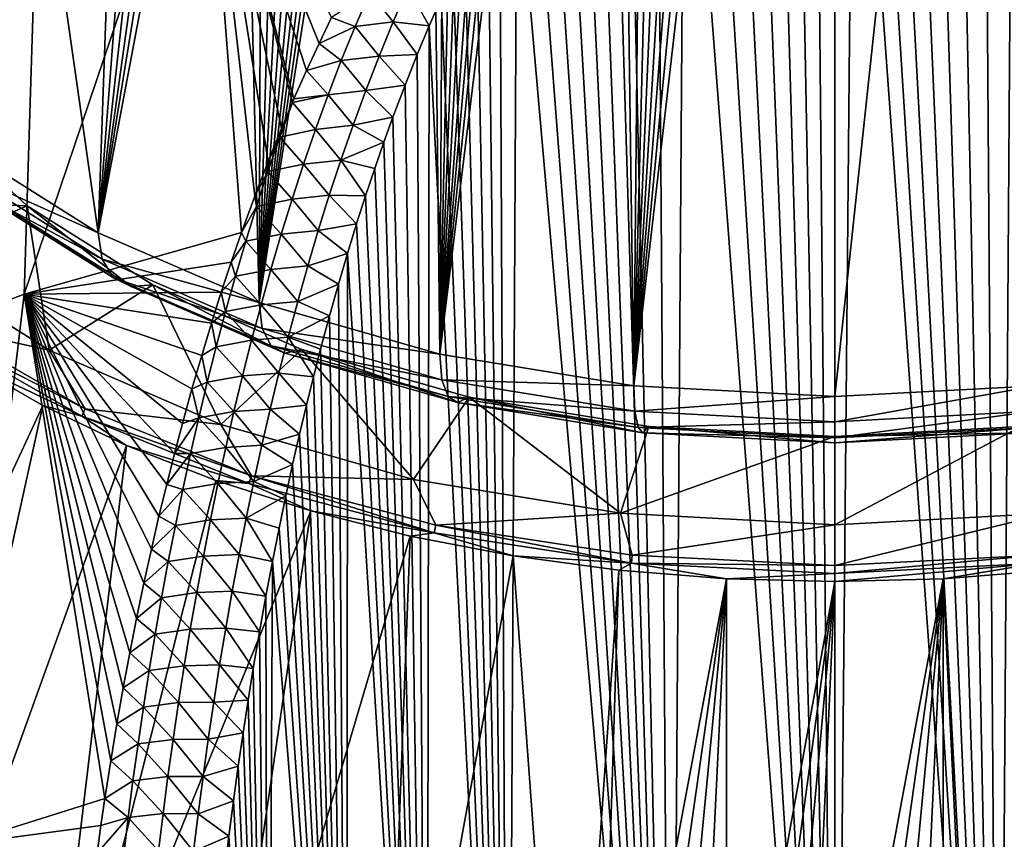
# Model space of a CAD drawing. Header units: metres. Extents: x -109 to 109, y -452 to 89.
# Tile 433 of 656: x 65 to 79, y -39 to -28. Entities that reach past the tile are written whole.
import ezdxf

# ---------------------------------------------------------------- set-up
doc = ezdxf.new("R2010")
doc.units = ezdxf.units.M
doc.layers.add('solid_k244270000c71_000_01_01', color=7, linetype='CONTINUOUS')

msp = doc.modelspace()

# ---------------------------------------------------------------- linework, layer by layer
at = {"layer": 'solid_k244270000c71_000_01_01'}
for points in [[(76.5, -32.768631, 4.633224), (76.5, -8.603646, -12.287281), (79.102921, -8.476716, -12.098351)], [(79.256241, -32.622139, 4.842438), (76.5, -32.768631, 4.633224), (79.102921, -8.476716, -12.098351)], [(73.743759, -32.622139, 4.842438), (76.5, -8.603646, -12.287281), (76.5, -32.768631, 4.633224)], [(73.743759, -32.622139, 4.842438), (75.992767, -9.307981, -11.783628), (76.5, -8.603646, -12.287281)], [(73.743759, -32.622139, 4.842438), (75.519783, -9.95563, -11.301472), (75.992767, -9.307981, -11.783628)], [(73.743759, -32.622139, 4.842438), (75.08065, -10.549353, -10.842721), (75.519783, -9.95563, -11.301472)], [(73.743759, -32.622139, 4.842438), (74.670326, -11.09618, -10.405253), (75.08065, -10.549353, -10.842721)], [(73.743759, -32.622139, 4.842438), (74.289726, -11.602024, -9.987907), (74.670326, -11.09618, -10.405253)], [(73.743759, -32.622139, 4.842438), (73.938858, -12.071324, -9.590292), (74.289726, -11.602024, -9.987907)], [(73.743759, -32.622139, 4.842438), (73.468704, -12.718305, -9.028355), (73.938858, -12.071324, -9.590292)], [(71.081375, -32.187649, 5.462956), (73.059021, -13.305793, -8.506477), (73.468704, -12.718305, -9.028355)], [(73.743759, -32.622139, 4.842438), (71.081375, -32.187649, 5.462956), (73.468704, -12.718305, -9.028355)], [(71.081375, -32.187649, 5.462956), (72.700439, -13.838325, -8.024719), (73.059021, -13.305793, -8.506477)], [(71.081375, -32.187649, 5.462956), (72.387001, -14.319567, -7.583116), (72.700439, -13.838325, -8.024719)], [(71.081375, -32.187649, 5.462956), (72.028328, -14.88833, -7.05409), (72.387001, -14.319567, -7.583116)], [(71.081375, -32.187649, 5.462956), (71.718025, -15.391135, -6.579176), (72.028328, -14.88833, -7.05409)], [(71.081375, -32.187649, 5.462956), (71.436028, -15.853216, -6.136007), (71.718025, -15.391135, -6.579176)], [(71.081375, -32.187649, 5.462956), (71.166817, -16.300714, -5.701236), (71.436028, -15.853216, -6.136007)], [(71.081375, -32.187649, 5.462956), (70.904587, -16.737143, -5.27042), (71.166817, -16.300714, -5.701236)], [(68.603516, -31.479954, 6.473648), (70.644066, -17.150661, -4.849516), (70.904587, -16.737143, -5.27042)], [(71.081375, -32.187649, 5.462956), (68.603516, -31.479954, 6.473648), (70.904587, -16.737143, -5.27042)], [(68.603516, -31.479954, 6.473648), (70.379669, -17.55057, -4.428955), (70.644066, -17.150661, -4.849516)], [(68.603516, -31.479954, 6.473648), (70.114433, -17.946213, -4.003419), (70.379669, -17.55057, -4.428955)], [(68.603516, -31.479954, 6.473648), (69.842476, -18.330641, -3.573945), (70.114433, -17.946213, -4.003419)], [(68.603516, -31.479954, 6.473648), (69.55439, -18.704197, -3.133446), (69.842476, -18.330641, -3.573945)], [(68.603516, -31.479954, 6.473648), (69.256699, -19.082554, -2.673422), (69.55439, -18.704197, -3.133446)], [(68.603516, -31.479954, 6.473648), (68.951668, -19.470848, -2.19048), (69.256699, -19.082554, -2.673422)], [(68.603516, -31.479954, 6.473648), (68.644241, -19.856319, -1.695978), (68.951668, -19.470848, -2.19048)], [(68.603516, -31.479954, 6.473648), (68.331131, -20.242048, -1.18435), (68.644241, -19.856319, -1.695978)], [(66.394569, -30.523157, 7.840095), (67.995758, -20.648588, -0.625944), (68.331131, -20.242048, -1.18435)], [(68.603516, -31.479954, 6.473648), (66.394569, -30.523157, 7.840095), (68.331131, -20.242048, -1.18435)], [(66.394569, -30.523157, 7.840095), (67.719528, -20.977575, -0.157856), (67.995758, -20.648588, -0.625944)], [(66.394569, -30.523157, 7.840095), (67.414154, -21.334579, 0.368523), (67.719528, -20.977575, -0.157856)], [(66.394569, -30.523157, 7.840095), (67.073013, -21.724924, 0.9685), (67.414154, -21.334579, 0.368523)], [(66.394569, -30.523157, 7.840095), (66.689873, -22.151937, 1.65845), (67.073013, -21.724924, 0.9685)], [(76.500175, -49.61145, 59.438499), (75.978683, -21.966871, 38.616272), (75.706535, -22.0273, 38.674259)], [(76.500175, -49.61145, 59.438499), (76.241478, -21.932281, 38.583076), (75.978683, -21.966871, 38.616272)], [(76.500175, -49.61145, 59.438499), (76.499939, -21.921095, 38.572323), (76.241478, -21.932281, 38.583076)], [(76.500175, -49.61145, 59.438499), (76.758415, -21.932272, 38.583065), (76.499939, -21.921095, 38.572323)], [(76.500175, -49.61145, 59.438499), (78.749573, -49.424332, 59.474205), (76.758415, -21.932272, 38.583065)], [(78.749573, -49.424332, 59.474205), (77.021194, -21.966848, 38.616249), (76.758415, -21.932272, 38.583065)], [(78.749573, -49.424332, 59.474205), (77.293335, -22.027267, 38.674229), (77.021194, -21.966848, 38.616249)], [(76.500175, -49.61145, 59.438499), (75.420937, -22.117735, 38.761036), (75.116768, -22.244818, 38.882912)], [(76.500175, -49.61145, 59.438499), (75.706535, -22.0273, 38.674259), (75.420937, -22.117735, 38.761036)], [(78.749573, -49.424332, 59.474205), (77.578941, -22.117689, 38.76099), (77.293335, -22.027267, 38.674229)], [(78.749573, -49.424332, 59.474205), (77.883102, -22.244757, 38.882854), (77.578941, -22.117689, 38.76099)], [(66.394569, -30.523157, 7.840095), (65.393623, -23.494326, 4.142952), (66.689873, -22.151937, 1.65845)], [(76.500175, -49.61145, 59.438499), (75.116768, -22.244818, 38.882912), (74.790283, -22.416849, 39.047802)], [(78.749573, -49.424332, 59.474205), (78.209595, -22.416779, 39.047733), (77.883102, -22.244757, 38.882854)], [(76.500175, -49.61145, 59.438499), (74.790283, -22.416849, 39.047802), (74.439781, -22.643551, 39.264847)], [(78.749573, -49.424332, 59.474205), (78.560089, -22.643457, 39.264759), (78.209595, -22.416779, 39.047733)], [(74.250687, -49.424377, 59.474197), (74.439781, -22.643551, 39.264847), (74.065681, -22.934404, 39.542969)], [(74.250687, -49.424377, 59.474197), (76.500175, -49.61145, 59.438499), (74.439781, -22.643551, 39.264847)], [(78.749573, -49.424332, 59.474205), (78.934174, -22.934277, 39.542847), (78.560089, -22.643457, 39.264759)], [(74.250687, -49.424377, 59.474197), (74.065681, -22.934404, 39.542969), (73.670151, -23.298412, 39.89048)], [(78.749573, -49.424332, 59.474205), (80.986221, -48.856556, 59.580891), (78.934174, -22.934277, 39.542847)], [(74.250687, -49.424377, 59.474197), (73.670151, -23.298412, 39.89048), (73.464859, -23.510614, 40.092831)], [(64.529739, -29.34984, 9.515763), (65.25721, -23.624252, 4.419913), (65.393623, -23.494326, 4.142952)], [(66.394569, -30.523157, 7.840095), (64.529739, -29.34984, 9.515763), (65.393623, -23.494326, 4.142952)], [(74.250687, -49.424377, 59.474197), (73.464859, -23.510614, 40.092831), (73.254837, -23.745285, 40.316261)], [(74.250687, -49.424377, 59.474197), (73.254837, -23.745285, 40.316261), (73.040207, -24.003469, 40.561764)], [(65.378822, -31.367174, 45.478718), (67.85965, -24.038185, 38.30912), (65.583961, -24.79179, 37.232861)], [(65.378822, -31.367174, 45.478718), (68.362465, -30.517937, 46.629192), (67.85965, -24.038185, 38.30912)], [(69.424431, -27.925196, 44.237926), (69.595924, -27.571035, 43.907829), (67.85965, -24.038185, 38.30912)], [(69.252365, -28.296379, 44.583023), (69.424431, -27.925196, 44.237926), (67.85965, -24.038185, 38.30912)], [(69.080116, -28.686176, 44.944736), (69.252365, -28.296379, 44.583023), (67.85965, -24.038185, 38.30912)], [(69.058144, -28.737127, 44.991928), (69.080116, -28.686176, 44.944736), (67.85965, -24.038185, 38.30912)], [(68.90757, -29.093779, 45.321602), (69.058144, -28.737127, 44.991928), (67.85965, -24.038185, 38.30912)], [(68.725388, -29.544958, 45.73732), (68.90757, -29.093779, 45.321602), (67.85965, -24.038185, 38.30912)], [(68.543686, -30.019964, 46.173744), (68.725388, -29.544958, 45.73732), (67.85965, -24.038185, 38.30912)], [(68.362465, -30.517937, 46.629192), (68.543686, -30.019964, 46.173744), (67.85965, -24.038185, 38.30912)], [(74.250687, -49.424377, 59.474197), (73.040207, -24.003469, 40.561764), (72.821121, -24.286545, 40.830574)], [(74.250687, -49.424377, 59.474197), (72.821121, -24.286545, 40.830574), (72.597809, -24.596777, 41.124588)], [(74.250687, -49.424377, 59.474197), (72.597809, -24.596777, 41.124588), (72.370392, -24.934988, 41.444622)], [(62.648952, -32.410088, 43.927177), (65.583961, -24.79179, 37.232861), (63.504475, -25.713221, 35.91692)], [(62.648952, -32.410088, 43.927177), (65.378822, -31.367174, 45.478718), (65.583961, -24.79179, 37.232861)], [(74.250687, -49.424377, 59.474197), (72.370392, -24.934988, 41.444622), (72.139183, -25.304077, 41.793015)], [(72.013924, -48.856609, 59.580879), (72.139183, -25.304077, 41.793015), (71.904366, -25.705538, 42.171062)], [(72.013924, -48.856609, 59.580879), (74.250687, -49.424377, 59.474197), (72.139183, -25.304077, 41.793015)], [(72.013924, -48.856609, 59.580879), (71.904366, -25.705538, 42.171062), (71.745934, -25.992239, 42.44046)], [(72.013924, -48.856609, 59.580879), (71.745934, -25.992239, 42.44046), (71.58609, -26.294907, 42.724339)], [(72.013924, -48.856609, 59.580879), (71.58609, -26.294907, 42.724339), (71.424995, -26.615086, 43.023869)], [(72.013924, -48.856609, 59.580879), (71.424995, -26.615086, 43.023869), (71.262619, -26.952185, 43.338676)], [(72.013924, -48.856609, 59.580879), (71.262619, -26.952185, 43.338676), (71.099258, -27.308481, 43.670437)], [(69.919724, -27.691496, 44.151764), (70.12001, -27.225428, 43.705616), (69.595924, -27.571035, 43.907829)], [(70.441589, -27.629099, 44.105858), (70.12001, -27.225428, 43.705616), (69.919724, -27.691496, 44.151764)], [(70.441589, -27.629099, 44.105858), (70.64476, -27.161781, 43.664936), (70.12001, -27.225428, 43.705616)], [(70.441589, -27.629099, 44.105858), (70.934906, -27.683903, 44.019154), (70.64476, -27.161781, 43.664936)], [(70.64476, -27.161781, 43.664936), (70.934906, -27.683903, 44.019154), (71.099258, -27.308481, 43.670437)], [(72.013924, -48.856609, 59.580879), (71.099258, -27.308481, 43.670437), (70.934906, -27.683903, 44.019154)], [(69.919724, -27.691496, 44.151764), (69.595924, -27.571035, 43.907829), (69.424431, -27.925196, 44.237926)], [(70.248627, -28.099649, 44.547928), (70.441589, -27.629099, 44.105858), (69.919724, -27.691496, 44.151764)], [(70.248627, -28.099649, 44.547928), (70.769753, -28.079473, 44.385574), (70.441589, -27.629099, 44.105858)], [(70.441589, -27.629099, 44.105858), (70.769753, -28.079473, 44.385574), (70.934906, -27.683903, 44.019154)], [(70.905251, -48.424393, 59.660343), (70.934906, -27.683903, 44.019154), (70.769753, -28.079473, 44.385574)], [(70.905251, -48.424393, 59.660343), (72.013924, -48.856609, 59.580879), (70.934906, -27.683903, 44.019154)], [(69.729561, -28.160425, 44.598434), (69.919724, -27.691496, 44.151764), (69.424431, -27.925196, 44.237926)], [(70.248627, -28.099649, 44.547928), (69.919724, -27.691496, 44.151764), (69.729561, -28.160425, 44.598434)], [(69.729561, -28.160425, 44.598434), (69.424431, -27.925196, 44.237926), (69.252365, -28.296379, 44.583023)], [(70.248627, -28.099649, 44.547928), (70.604088, -28.49732, 44.771225), (70.769753, -28.079473, 44.385574)], [(70.905251, -48.424393, 59.660343), (70.769753, -28.079473, 44.385574), (70.604088, -28.49732, 44.771225)], [(69.548737, -28.632027, 45.045418), (69.729561, -28.160425, 44.598434), (69.252365, -28.296379, 44.583023)], [(70.065125, -28.573189, 44.990875), (69.729561, -28.160425, 44.598434), (69.548737, -28.632027, 45.045418)], [(70.065125, -28.573189, 44.990875), (70.248627, -28.099649, 44.547928), (69.729561, -28.160425, 44.598434)], [(70.065125, -28.573189, 44.990875), (70.604088, -28.49732, 44.771225), (70.248627, -28.099649, 44.547928)], [(69.548737, -28.632027, 45.045418), (69.252365, -28.296379, 44.583023), (69.080116, -28.686176, 44.944736)], [(70.065125, -28.573189, 44.990875), (70.437843, -28.936649, 45.175591), (70.604088, -28.49732, 44.771225)], [(70.905251, -48.424393, 59.660343), (70.604088, -28.49732, 44.771225), (70.437843, -28.936649, 45.175591)], [(69.548737, -28.632027, 45.045418), (69.080116, -28.686176, 44.944736), (69.058144, -28.737127, 44.991928)], [(69.376595, -29.106144, 45.492542), (69.548737, -28.632027, 45.045418), (69.058144, -28.737127, 44.991928)], [(69.890404, -29.049498, 45.434441), (69.548737, -28.632027, 45.045418), (69.376595, -29.106144, 45.492542)], [(69.890404, -29.049498, 45.434441), (70.065125, -28.573189, 44.990875), (69.548737, -28.632027, 45.045418)], [(69.890404, -29.049498, 45.434441), (70.437843, -28.936649, 45.175591), (70.065125, -28.573189, 44.990875)], [(68.88633, -29.210217, 45.443375), (69.058144, -28.737127, 44.991928), (68.90757, -29.093779, 45.321602)], [(69.376595, -29.106144, 45.492542), (69.058144, -28.737127, 44.991928), (68.88633, -29.210217, 45.443375)], [(63.731647, -30.882694, 9.853524), (64.069374, -28.902493, 12.681546), (65.418373, -30.152157, 10.896841)], [(65.063316, -30.141459, 10.561959), (65.418373, -30.152157, 10.896841), (64.069374, -28.902493, 12.681546)], [(69.890404, -29.049498, 45.434441), (70.313087, -29.282076, 45.492413), (70.437843, -28.936649, 45.175591)], [(70.905251, -48.424393, 59.660343), (70.437843, -28.936649, 45.175591), (70.313087, -29.282076, 45.492413)], [(68.88633, -29.210217, 45.443375), (68.90757, -29.093779, 45.321602), (68.725388, -29.544958, 45.73732)], [(69.212616, -29.582661, 45.939655), (69.376595, -29.106144, 45.492542), (68.88633, -29.210217, 45.443375)], [(69.723915, -29.528419, 45.878433), (69.376595, -29.106144, 45.492542), (69.212616, -29.582661, 45.939655)], [(69.723915, -29.528419, 45.878433), (69.890404, -29.049498, 45.434441), (69.376595, -29.106144, 45.492542)], [(69.723915, -29.528419, 45.878433), (70.313087, -29.282076, 45.492413), (69.890404, -29.049498, 45.434441)], [(68.723137, -29.684643, 45.893673), (68.88633, -29.210217, 45.443375), (68.725388, -29.544958, 45.73732)], [(69.212616, -29.582661, 45.939655), (68.88633, -29.210217, 45.443375), (68.723137, -29.684643, 45.893673)], [(69.723915, -29.528419, 45.878433), (70.188377, -29.641787, 45.821285), (70.313087, -29.282076, 45.492413)], [(70.905251, -48.424393, 59.660343), (70.313087, -29.282076, 45.492413), (70.188377, -29.641787, 45.821285)], [(64.593391, -29.717598, 9.831944), (64.529739, -29.34984, 9.515763), (66.394569, -30.523157, 7.840095)], [(68.723137, -29.684643, 45.893673), (68.725388, -29.544958, 45.73732), (68.543686, -30.019964, 46.173744)], [(69.565186, -30.009809, 46.32267), (69.723915, -29.528419, 45.878433), (69.212616, -29.582661, 45.939655)], [(69.565186, -30.009809, 46.32267), (70.063576, -30.014969, 46.161671), (69.723915, -29.528419, 45.878433)], [(69.723915, -29.528419, 45.878433), (70.063576, -30.014969, 46.161671), (70.188377, -29.641787, 45.821285)], [(68.567566, -30.161222, 46.34351), (68.723137, -29.684643, 45.893673), (68.543686, -30.019964, 46.173744)], [(69.056274, -30.061462, 46.386627), (68.723137, -29.684643, 45.893673), (68.567566, -30.161222, 46.34351)], [(69.056274, -30.061462, 46.386627), (69.212616, -29.582661, 45.939655), (68.723137, -29.684643, 45.893673)], [(69.565186, -30.009809, 46.32267), (69.212616, -29.582661, 45.939655), (69.056274, -30.061462, 46.386627)], [(70.905251, -48.424393, 59.660343), (70.188377, -29.641787, 45.821285), (70.063576, -30.014969, 46.161671)], [(66.448296, -30.884674, 8.165185), (64.593391, -29.717598, 9.831944), (66.394569, -30.523157, 7.840095)], [(64.777794, -29.991325, 10.193615), (64.593391, -29.717598, 9.831944), (66.448296, -30.884674, 8.165185)], [(66.603973, -31.140327, 8.55267), (65.063316, -30.141459, 10.561959), (64.777794, -29.991325, 10.193615)], [(66.603973, -31.140327, 8.55267), (64.777794, -29.991325, 10.193615), (66.448296, -30.884674, 8.165185)], [(68.567566, -30.161222, 46.34351), (68.543686, -30.019964, 46.173744), (68.362465, -30.517937, 46.629192)], [(68.907135, -30.542454, 46.833328), (69.056274, -30.061462, 46.386627), (68.567566, -30.161222, 46.34351)], [(69.413734, -30.493538, 46.766991), (69.056274, -30.061462, 46.386627), (68.907135, -30.542454, 46.833328)], [(69.413734, -30.493538, 46.766991), (69.565186, -30.009809, 46.32267), (69.056274, -30.061462, 46.386627)], [(69.413734, -30.493538, 46.766991), (69.939026, -30.403318, 46.514694), (69.565186, -30.009809, 46.32267)], [(69.565186, -30.009809, 46.32267), (69.939026, -30.403318, 46.514694), (70.063576, -30.014969, 46.161671)], [(70.905251, -48.424393, 59.660343), (70.063576, -30.014969, 46.161671), (69.939026, -30.403318, 46.514694)], [(65.720901, -32.134308, 8.066035), (63.731647, -30.882694, 9.853524), (65.418373, -30.152157, 10.896841)], [(65.063316, -30.141459, 10.561959), (66.845016, -31.262474, 8.960983), (65.418373, -30.152157, 10.896841)], [(66.603973, -31.140327, 8.55267), (66.845016, -31.262474, 8.960983), (65.063316, -30.141459, 10.561959)], [(66.845016, -31.262474, 8.960983), (67.144737, -31.238369, 9.345569), (65.418373, -30.152157, 10.896841)], [(65.720901, -32.134308, 8.066035), (65.418373, -30.152157, 10.896841), (67.144737, -31.238369, 9.345569)], [(68.419189, -30.639887, 46.792789), (68.567566, -30.161222, 46.34351), (68.362465, -30.517937, 46.629192)], [(68.907135, -30.542454, 46.833328), (68.567566, -30.161222, 46.34351), (68.419189, -30.639887, 46.792789)], [(68.220039, -30.928177, 47.002888), (68.362465, -30.517937, 46.629192), (65.378822, -31.367174, 45.478718)], [(66.448296, -30.884674, 8.165185), (66.394569, -30.523157, 7.840095), (68.603516, -31.479954, 6.473648)], [(68.419189, -30.639887, 46.792789), (68.362465, -30.517937, 46.629192), (68.220039, -30.928177, 47.002888)], [(69.269218, -30.979507, 47.211254), (69.413734, -30.493538, 46.766991), (68.907135, -30.542454, 46.833328)], [(69.269218, -30.979507, 47.211254), (69.814995, -30.808254, 46.881287), (69.413734, -30.493538, 46.766991)], [(69.413734, -30.493538, 46.766991), (69.814995, -30.808254, 46.881287), (69.939026, -30.403318, 46.514694)], [(70.905251, -48.424393, 59.660343), (69.939026, -30.403318, 46.514694), (69.814995, -30.808254, 46.881287)], [(68.277649, -31.120583, 47.24144), (68.419189, -30.639887, 46.792789), (68.220039, -30.928177, 47.002888)], [(68.764847, -31.025564, 47.279663), (68.419189, -30.639887, 46.792789), (68.277649, -31.120583, 47.24144)], [(68.764847, -31.025564, 47.279663), (68.907135, -30.542454, 46.833328), (68.419189, -30.639887, 46.792789)], [(69.269218, -30.979507, 47.211254), (68.907135, -30.542454, 46.833328), (68.764847, -31.025564, 47.279663)], [(65.720901, -32.134308, 8.066035), (64.243263, -31.80995, 9.718427), (63.731647, -30.882694, 9.853524)], [(68.08403, -31.338224, 47.375286), (68.220039, -30.928177, 47.002888), (65.378822, -31.367174, 45.478718)], [(68.6455, -31.836384, 6.806004), (66.448296, -30.884674, 8.165185), (68.603516, -31.479954, 6.473648)], [(66.603973, -31.140327, 8.55267), (66.448296, -30.884674, 8.165185), (68.6455, -31.836384, 6.806004)], [(68.277649, -31.120583, 47.24144), (68.220039, -30.928177, 47.002888), (68.08403, -31.338224, 47.375286)], [(69.269218, -30.979507, 47.211254), (69.691208, -31.228453, 47.260593), (69.814995, -30.808254, 46.881287)], [(69.806557, -47.888935, 59.756733), (69.814995, -30.808254, 46.881287), (69.691208, -31.228453, 47.260593)], [(69.806557, -47.888935, 59.756733), (70.905251, -48.424393, 59.660343), (69.814995, -30.808254, 46.881287)], [(68.629066, -31.510723, 47.725525), (68.764847, -31.025564, 47.279663), (68.277649, -31.120583, 47.24144)], [(69.131302, -31.467634, 47.655346), (68.764847, -31.025564, 47.279663), (68.629066, -31.510723, 47.725525)], [(69.131302, -31.467634, 47.655346), (69.269218, -30.979507, 47.211254), (68.764847, -31.025564, 47.279663)], [(69.131302, -31.467634, 47.655346), (69.691208, -31.228453, 47.260593), (69.269218, -30.979507, 47.211254)], [(68.767151, -32.077297, 7.21454), (66.845016, -31.262474, 8.960983), (66.603973, -31.140327, 8.55267)], [(68.767151, -32.077297, 7.21454), (66.603973, -31.140327, 8.55267), (68.6455, -31.836384, 6.806004)], [(68.142586, -31.603249, 47.689377), (68.277649, -31.120583, 47.24144), (68.08403, -31.338224, 47.375286)], [(68.629066, -31.510723, 47.725525), (68.277649, -31.120583, 47.24144), (68.142586, -31.603249, 47.689377)], [(68.077255, -33.154934, 6.608429), (65.720901, -32.134308, 8.066035), (67.144737, -31.238369, 9.345569)], [(66.845016, -31.262474, 8.960983), (68.955505, -32.17662, 7.655447), (67.144737, -31.238369, 9.345569)], [(68.767151, -32.077297, 7.21454), (68.955505, -32.17662, 7.655447), (66.845016, -31.262474, 8.960983)], [(68.955505, -32.17662, 7.655447), (69.189697, -32.124138, 8.080558), (67.144737, -31.238369, 9.345569)], [(68.077255, -33.154934, 6.608429), (67.144737, -31.238369, 9.345569), (69.189697, -32.124138, 8.080558)], [(69.131302, -31.467634, 47.655346), (69.568001, -31.665319, 47.653507), (69.691208, -31.228453, 47.260593)], [(69.806557, -47.888935, 59.756733), (69.691208, -31.228453, 47.260593), (69.568001, -31.665319, 47.653507)], [(64.485146, -38.917656, 52.655231), (65.378822, -31.367174, 45.478718), (62.648952, -32.410088, 43.927177)], [(64.485146, -38.917656, 52.655231), (66.486549, -38.286121, 53.465588), (65.378822, -31.367174, 45.478718)], [(67.948906, -31.764359, 47.76099), (68.08403, -31.338224, 47.375286), (65.378822, -31.367174, 45.478718)], [(67.814659, -32.205692, 48.158611), (67.948906, -31.764359, 47.76099), (65.378822, -31.367174, 45.478718)], [(67.681595, -32.663822, 48.56963), (67.814659, -32.205692, 48.158611), (65.378822, -31.367174, 45.478718)], [(67.550064, -33.140457, 48.995605), (67.681595, -32.663822, 48.56963), (65.378822, -31.367174, 45.478718)], [(67.441772, -33.552128, 49.36208), (67.550064, -33.140457, 48.995605), (65.378822, -31.367174, 45.478718)], [(67.334633, -33.975983, 49.737617), (67.441772, -33.552128, 49.36208), (65.378822, -31.367174, 45.478718)], [(67.228882, -34.413143, 50.123215), (67.334633, -33.975983, 49.737617), (65.378822, -31.367174, 45.478718)], [(67.124786, -34.86483, 50.519943), (67.228882, -34.413143, 50.123215), (65.378822, -31.367174, 45.478718)], [(67.022629, -35.332291, 50.928856), (67.124786, -34.86483, 50.519943), (65.378822, -31.367174, 45.478718)], [(66.922157, -35.816666, 51.350502), (67.022629, -35.332291, 50.928856), (65.378822, -31.367174, 45.478718)], [(66.829559, -36.285706, 51.756561), (66.922157, -35.816666, 51.350502), (65.378822, -31.367174, 45.478718)], [(66.739159, -36.767963, 52.171852), (66.829559, -36.285706, 51.756561), (65.378822, -31.367174, 45.478718)], [(66.651588, -37.262287, 52.595322), (66.739159, -36.767963, 52.171852), (65.378822, -31.367174, 45.478718)], [(66.567467, -37.767517, 53.025936), (66.651588, -37.262287, 52.595322), (65.378822, -31.367174, 45.478718)], [(66.486549, -38.286121, 53.465588), (66.567467, -37.767517, 53.025936), (65.378822, -31.367174, 45.478718)], [(68.142586, -31.603249, 47.689377), (68.08403, -31.338224, 47.375286), (67.948906, -31.764359, 47.76099)], [(68.999649, -31.95783, 48.099136), (69.131302, -31.467634, 47.655346), (68.629066, -31.510723, 47.725525)], [(68.999649, -31.95783, 48.099136), (69.568001, -31.665319, 47.653507), (69.131302, -31.467634, 47.655346)], [(68.013695, -32.087841, 48.136532), (68.142586, -31.603249, 47.689377), (67.948906, -31.764359, 47.76099)], [(68.499474, -31.997866, 48.17083), (68.142586, -31.603249, 47.689377), (68.013695, -32.087841, 48.136532)], [(68.499474, -31.997866, 48.17083), (68.629066, -31.510723, 47.725525), (68.142586, -31.603249, 47.689377)], [(68.999649, -31.95783, 48.099136), (68.629066, -31.510723, 47.725525), (68.499474, -31.997866, 48.17083)], [(68.6455, -31.836384, 6.806004), (68.603516, -31.479954, 6.473648), (71.081375, -32.187649, 5.462956)], [(68.999649, -31.95783, 48.099136), (69.445847, -32.121017, 48.061386), (69.568001, -31.665319, 47.653507)], [(69.806557, -47.888935, 59.756733), (69.568001, -31.665319, 47.653507), (69.445847, -32.121017, 48.061386)], [(64.18705, -31.906044, 9.728065), (64.243263, -31.80995, 9.718427), (66.215431, -32.941139, 8.10292)], [(65.720901, -32.134308, 8.066035), (66.215431, -32.941139, 8.10292), (64.243263, -31.80995, 9.718427)], [(68.013695, -32.087841, 48.136532), (67.948906, -31.764359, 47.76099), (67.814659, -32.205692, 48.158611)], [(71.110184, -32.540314, 5.800686), (68.6455, -31.836384, 6.806004), (71.081375, -32.187649, 5.462956)], [(68.767151, -32.077297, 7.21454), (68.6455, -31.836384, 6.806004), (71.110184, -32.540314, 5.800686)], [(66.168213, -33.042389, 8.105195), (64.58252, -32.292053, 9.348413), (64.18705, -31.906044, 9.728065)], [(66.168213, -33.042389, 8.105195), (64.18705, -31.906044, 9.728065), (66.215431, -32.941139, 8.10292)], [(68.375809, -32.486946, 48.615498), (68.499474, -31.997866, 48.17083), (68.013695, -32.087841, 48.136532)], [(68.874008, -32.450035, 48.542534), (68.499474, -31.997866, 48.17083), (68.375809, -32.486946, 48.615498)], [(68.874008, -32.450035, 48.542534), (68.999649, -31.95783, 48.099136), (68.499474, -31.997866, 48.17083)], [(68.874008, -32.450035, 48.542534), (69.34874, -32.49865, 48.39817), (68.999649, -31.95783, 48.099136)], [(68.999649, -31.95783, 48.099136), (69.34874, -32.49865, 48.39817), (69.445847, -32.121017, 48.061386)], [(68.077255, -33.154934, 6.608429), (66.215431, -32.941139, 8.10292), (65.720901, -32.134308, 8.066035)], [(67.890724, -32.574326, 48.582844), (68.013695, -32.087841, 48.136532), (67.814659, -32.205692, 48.158611)], [(68.375809, -32.486946, 48.615498), (68.013695, -32.087841, 48.136532), (67.890724, -32.574326, 48.582844)], [(70.720398, -33.909805, 5.530361), (68.077255, -33.154934, 6.608429), (69.189697, -32.124138, 8.080558)], [(71.193665, -32.770325, 6.224793), (68.955505, -32.17662, 7.655447), (68.767151, -32.077297, 7.21454)], [(71.193665, -32.770325, 6.224793), (68.767151, -32.077297, 7.21454), (71.110184, -32.540314, 5.800686)], [(68.955505, -32.17662, 7.655447), (71.322914, -32.852768, 6.689807), (69.189697, -32.124138, 8.080558)], [(71.322914, -32.852768, 6.689807), (71.483604, -32.779301, 7.144889), (69.189697, -32.124138, 8.080558)], [(70.720398, -33.909805, 5.530361), (69.189697, -32.124138, 8.080558), (71.483604, -32.779301, 7.144889)], [(69.806557, -47.888935, 59.756733), (69.445847, -32.121017, 48.061386), (69.34874, -32.49865, 48.39817)], [(67.890724, -32.574326, 48.582844), (67.814659, -32.205692, 48.158611), (67.681595, -32.663822, 48.56963)], [(71.193665, -32.770325, 6.224793), (71.322914, -32.852768, 6.689807), (68.955505, -32.17662, 7.655447)], [(71.110184, -32.540314, 5.800686), (71.081375, -32.187649, 5.462956), (73.743759, -32.622139, 4.842438)], [(61.660126, -41.460274, 13.406366), (64.58252, -32.292053, 9.348413), (65.635773, -32.896179, 8.485634)], [(66.168213, -33.042389, 8.105195), (65.635773, -32.896179, 8.485634), (64.58252, -32.292053, 9.348413)], [(68.257851, -32.977921, 49.05946), (68.375809, -32.486946, 48.615498), (67.890724, -32.574326, 48.582844)], [(68.754143, -32.944195, 48.985451), (68.375809, -32.486946, 48.615498), (68.257851, -32.977921, 49.05946)], [(68.754143, -32.944195, 48.985451), (68.874008, -32.450035, 48.542534), (68.375809, -32.486946, 48.615498)], [(68.754143, -32.944195, 48.985451), (69.252151, -32.887688, 48.744114), (68.874008, -32.450035, 48.542534)], [(68.874008, -32.450035, 48.542534), (69.252151, -32.887688, 48.744114), (69.34874, -32.49865, 48.39817)], [(69.806557, -47.888935, 59.756733), (69.34874, -32.49865, 48.39817), (69.252151, -32.887688, 48.744114)], [(73.758415, -32.972496, 5.183467), (71.110184, -32.540314, 5.800686), (73.743759, -32.622139, 4.842438)], [(71.193665, -32.770325, 6.224793), (71.110184, -32.540314, 5.800686), (73.758415, -32.972496, 5.183467)], [(67.773422, -33.062664, 49.028255), (67.681595, -32.663822, 48.56963), (67.550064, -33.140457, 48.995605)], [(67.773422, -33.062664, 49.028255), (67.890724, -32.574326, 48.582844), (67.681595, -32.663822, 48.56963)], [(68.257851, -32.977921, 49.05946), (67.890724, -32.574326, 48.582844), (67.773422, -33.062664, 49.028255)], [(73.758415, -32.972496, 5.183467), (73.743759, -32.622139, 4.842438), (76.5, -32.768631, 4.633224)], [(76.5, -33.11821, 4.975365), (76.5, -32.768631, 4.633224), (79.256241, -32.622139, 4.842438)], [(79.241585, -32.972496, 5.183467), (76.5, -33.11821, 4.975365), (79.256241, -32.622139, 4.842438)], [(73.560242, -34.37323, 4.868524), (70.720398, -33.909805, 5.530361), (71.483604, -32.779301, 7.144889)], [(73.800873, -33.195812, 5.617134), (71.322914, -32.852768, 6.689807), (71.193665, -32.770325, 6.224793)], [(73.800873, -33.195812, 5.617134), (71.193665, -32.770325, 6.224793), (73.758415, -32.972496, 5.183467)], [(71.322914, -32.852768, 6.689807), (73.866615, -33.267895, 6.096949), (71.483604, -32.779301, 7.144889)], [(73.866615, -33.267895, 6.096949), (73.948349, -33.181545, 6.570427), (71.483604, -32.779301, 7.144889)], [(73.560242, -34.37323, 4.868524), (71.483604, -32.779301, 7.144889), (73.948349, -33.181545, 6.570427)], [(76.5, -33.11821, 4.975365), (73.758415, -32.972496, 5.183467), (76.5, -32.768631, 4.633224)], [(63.504505, -42.545319, 11.878191), (61.660126, -41.460274, 13.406366), (65.635773, -32.896179, 8.485634)], [(63.504505, -42.545319, 11.878191), (65.635773, -32.896179, 8.485634), (66.781723, -33.441986, 7.706139)], [(66.168213, -33.042389, 8.105195), (66.781723, -33.441986, 7.706139), (65.635773, -32.896179, 8.485634)], [(66.168213, -33.042389, 8.105195), (66.215431, -32.941139, 8.10292), (68.500099, -33.858704, 6.792501)], [(68.077255, -33.154934, 6.608429), (68.500099, -33.858704, 6.792501), (66.215431, -32.941139, 8.10292)], [(68.639816, -33.440254, 49.427792), (68.754143, -32.944195, 48.985451), (68.257851, -32.977921, 49.05946)], [(68.639816, -33.440254, 49.427792), (69.156425, -33.289474, 49.100025), (68.754143, -32.944195, 48.985451)], [(68.754143, -32.944195, 48.985451), (69.156425, -33.289474, 49.100025), (69.252151, -32.887688, 48.744114)], [(69.806557, -47.888935, 59.756733), (69.252151, -32.887688, 48.744114), (69.156425, -33.289474, 49.100025)], [(73.800873, -33.195812, 5.617134), (73.866615, -33.267895, 6.096949), (71.322914, -32.852768, 6.689807)], [(68.463295, -33.964146, 6.788789), (66.781723, -33.441986, 7.706139), (66.168213, -33.042389, 8.105195)], [(68.463295, -33.964146, 6.788789), (66.168213, -33.042389, 8.105195), (68.500099, -33.858704, 6.792501)], [(67.773422, -33.062664, 49.028255), (67.550064, -33.140457, 48.995605), (67.441772, -33.552128, 49.36208)], [(67.66156, -33.552818, 49.472702), (67.773422, -33.062664, 49.028255), (67.441772, -33.552128, 49.36208)], [(68.145348, -33.470741, 49.502632), (67.773422, -33.062664, 49.028255), (67.66156, -33.552818, 49.472702)], [(68.145348, -33.470741, 49.502632), (68.257851, -32.977921, 49.05946), (67.773422, -33.062664, 49.028255)], [(68.639816, -33.440254, 49.427792), (68.257851, -32.977921, 49.05946), (68.145348, -33.470741, 49.502632)], [(73.800873, -33.195812, 5.617134), (73.758415, -32.972496, 5.183467), (76.5, -33.11821, 4.975365)], [(79.241585, -32.972496, 5.183467), (76.5, -33.339272, 5.412254), (76.5, -33.11821, 4.975365)], [(79.199127, -33.195812, 5.617134), (76.5, -33.339272, 5.412254), (79.241585, -32.972496, 5.183467)], [(70.720398, -33.909805, 5.530361), (68.500099, -33.858704, 6.792501), (68.077255, -33.154934, 6.608429)], [(73.560242, -34.37323, 4.868524), (73.948349, -33.181545, 6.570427), (76.5, -33.317165, 6.37674)], [(73.800873, -33.195812, 5.617134), (76.5, -33.11821, 4.975365), (76.5, -33.339272, 5.412254)], [(73.800873, -33.195812, 5.617134), (76.5, -33.339272, 5.412254), (73.866615, -33.267895, 6.096949)], [(73.866615, -33.267895, 6.096949), (76.5, -33.407856, 5.89706), (73.948349, -33.181545, 6.570427)], [(76.5, -33.407856, 5.89706), (76.5, -33.317165, 6.37674), (73.948349, -33.181545, 6.570427)], [(79.133385, -33.267895, 6.096949), (79.051651, -33.181545, 6.570427), (76.5, -33.317165, 6.37674)], [(76.5, -34.529465, 4.645398), (76.5, -33.317165, 6.37674), (79.051651, -33.181545, 6.570427)], [(79.439758, -34.37323, 4.868524), (76.5, -34.529465, 4.645398), (79.051651, -33.181545, 6.570427)], [(79.199127, -33.195812, 5.617134), (76.5, -33.407856, 5.89706), (76.5, -33.339272, 5.412254)], [(79.199127, -33.195812, 5.617134), (79.133385, -33.267895, 6.096949), (76.5, -33.407856, 5.89706)], [(68.639816, -33.440254, 49.427792), (69.061905, -33.705353, 49.466705), (69.156425, -33.289474, 49.100025)], [(69.806557, -47.888935, 59.756733), (69.156425, -33.289474, 49.100025), (69.061905, -33.705353, 49.466705)], [(73.560242, -34.37323, 4.868524), (76.5, -33.317165, 6.37674), (76.5, -34.529465, 4.645398)], [(76.5, -33.339272, 5.412254), (76.5, -33.407856, 5.89706), (73.866615, -33.267895, 6.096949)], [(79.133385, -33.267895, 6.096949), (76.5, -33.317165, 6.37674), (76.5, -33.407856, 5.89706)], [(65.583984, -43.466743, 10.562262), (63.504505, -42.545319, 11.878191), (66.781723, -33.441986, 7.706139)], [(65.583984, -43.466743, 10.562262), (66.781723, -33.441986, 7.706139), (68.010597, -33.924824, 7.016579)], [(68.463295, -33.964146, 6.788789), (68.010597, -33.924824, 7.016579), (66.781723, -33.441986, 7.706139)], [(68.038109, -33.965378, 49.944965), (68.145348, -33.470741, 49.502632), (67.66156, -33.552818, 49.472702)], [(68.53083, -33.938164, 49.86948), (68.145348, -33.470741, 49.502632), (68.038109, -33.965378, 49.944965)], [(68.53083, -33.938164, 49.86948), (68.639816, -33.440254, 49.427792), (68.145348, -33.470741, 49.502632)], [(68.53083, -33.938164, 49.86948), (69.061905, -33.705353, 49.466705), (68.639816, -33.440254, 49.427792)], [(67.66156, -33.552818, 49.472702), (67.441772, -33.552128, 49.36208), (67.334633, -33.975983, 49.737617)], [(67.554947, -34.044765, 49.916138), (67.66156, -33.552818, 49.472702), (67.334633, -33.975983, 49.737617)], [(68.038109, -33.965378, 49.944965), (67.66156, -33.552818, 49.472702), (67.554947, -34.044765, 49.916138)], [(68.53083, -33.938164, 49.86948), (68.968475, -34.134964, 49.843929), (69.061905, -33.705353, 49.466705)], [(69.806557, -47.888935, 59.756733), (69.061905, -33.705353, 49.466705), (68.968475, -34.134964, 49.843929)], [(71.002571, -34.643307, 5.818845), (68.463295, -33.964146, 6.788789), (68.500099, -33.858704, 6.792501)], [(71.002571, -34.643307, 5.818845), (68.500099, -33.858704, 6.792501), (71.02784, -34.534767, 5.826985)], [(70.720398, -33.909805, 5.530361), (71.02784, -34.534767, 5.826985), (68.500099, -33.858704, 6.792501)], [(65.583984, -43.466743, 10.562262), (68.010597, -33.924824, 7.016579), (69.31189, -34.340561, 6.422843)], [(67.554947, -34.044765, 49.916138), (67.334633, -33.975983, 49.737617), (67.228882, -34.413143, 50.123215)], [(67.935966, -34.461796, 50.386391), (68.038109, -33.965378, 49.944965), (67.554947, -34.044765, 49.916138)], [(68.42701, -34.437889, 50.310444), (68.038109, -33.965378, 49.944965), (67.935966, -34.461796, 50.386391)], [(68.463295, -33.964146, 6.788789), (69.31189, -34.340561, 6.422843), (68.010597, -33.924824, 7.016579)], [(68.42701, -34.437889, 50.310444), (68.53083, -33.938164, 49.86948), (68.038109, -33.965378, 49.944965)], [(68.42701, -34.437889, 50.310444), (68.968475, -34.134964, 49.843929), (68.53083, -33.938164, 49.86948)], [(71.002571, -34.643307, 5.818845), (69.31189, -34.340561, 6.422843), (68.463295, -33.964146, 6.788789)], [(73.560242, -34.37323, 4.868524), (71.02784, -34.534767, 5.826985), (70.720398, -33.909805, 5.530361)], [(67.4534, -34.538479, 50.358509), (67.554947, -34.044765, 49.916138), (67.228882, -34.413143, 50.123215)], [(67.935966, -34.461796, 50.386391), (67.554947, -34.044765, 49.916138), (67.4534, -34.538479, 50.358509)], [(68.42701, -34.437889, 50.310444), (68.875916, -34.577473, 50.231178), (68.968475, -34.134964, 49.843929)], [(69.806557, -47.888935, 59.756733), (68.968475, -34.134964, 49.843929), (68.875916, -34.577473, 50.231178)], [(67.859657, -44.220345, 9.486011), (65.583984, -43.466743, 10.562262), (69.31189, -34.340561, 6.422843)], [(67.4534, -34.538479, 50.358509), (67.228882, -34.413143, 50.123215), (67.124786, -34.86483, 50.519943)], [(67.859657, -44.220345, 9.486011), (69.31189, -34.340561, 6.422843), (70.674515, -34.685658, 5.929994)], [(68.328201, -34.939396, 50.750622), (68.42701, -34.437889, 50.310444), (67.935966, -34.461796, 50.386391)], [(68.328201, -34.939396, 50.750622), (68.784691, -35.034576, 50.629425), (68.42701, -34.437889, 50.310444)], [(68.42701, -34.437889, 50.310444), (68.784691, -35.034576, 50.629425), (68.875916, -34.577473, 50.231178)], [(71.002571, -34.643307, 5.818845), (70.674515, -34.685658, 5.929994), (69.31189, -34.340561, 6.422843)], [(73.560242, -34.37323, 4.868524), (73.721832, -34.948784, 5.235706), (71.02784, -34.534767, 5.826985)], [(73.560242, -34.37323, 4.868524), (76.5, -34.529465, 4.645398), (73.721832, -34.948784, 5.235706)], [(79.439758, -34.37323, 4.868524), (79.278168, -34.948784, 5.235706), (76.5, -35.088188, 5.036619)], [(79.439758, -34.37323, 4.868524), (76.5, -35.088188, 5.036619), (76.5, -34.529465, 4.645398)], [(67.356773, -35.033936, 50.799774), (67.4534, -34.538479, 50.358509), (67.124786, -34.86483, 50.519943)], [(67.838753, -34.959969, 50.826862), (67.4534, -34.538479, 50.358509), (67.356773, -35.033936, 50.799774)], [(67.838753, -34.959969, 50.826862), (67.935966, -34.461796, 50.386391), (67.4534, -34.538479, 50.358509)], [(68.328201, -34.939396, 50.750622), (67.935966, -34.461796, 50.386391), (67.838753, -34.959969, 50.826862)], [(69.806557, -47.888935, 59.756733), (68.875916, -34.577473, 50.231178), (68.784691, -35.034576, 50.629425)], [(73.708878, -35.059238, 5.224833), (71.002571, -34.643307, 5.818845), (71.02784, -34.534767, 5.826985)], [(73.708878, -35.059238, 5.224833), (71.02784, -34.534767, 5.826985), (73.721832, -34.948784, 5.235706)], [(76.5, -34.529465, 4.645398), (76.5, -35.088188, 5.036619), (73.721832, -34.948784, 5.235706)], [(70.290627, -44.792572, 8.668782), (67.859657, -44.220345, 9.486011), (70.674515, -34.685658, 5.929994)], [(70.290627, -44.792572, 8.668782), (70.674515, -34.685658, 5.929994), (72.086838, -34.957169, 5.542238)], [(71.002571, -34.643307, 5.818845), (72.086838, -34.957169, 5.542238), (70.674515, -34.685658, 5.929994)], [(73.708878, -35.059238, 5.224833), (72.086838, -34.957169, 5.542238), (71.002571, -34.643307, 5.818845)], [(67.356773, -35.033936, 50.799774), (67.124786, -34.86483, 50.519943), (67.022629, -35.332291, 50.928856)], [(67.746315, -35.459866, 51.266315), (67.838753, -34.959969, 50.826862), (67.356773, -35.033936, 50.799774)], [(68.23423, -35.442642, 51.189941), (67.838753, -34.959969, 50.826862), (67.746315, -35.459866, 51.266315)], [(68.23423, -35.442642, 51.189941), (68.328201, -34.939396, 50.750622), (67.838753, -34.959969, 50.826862)], [(68.23423, -35.442642, 51.189941), (68.69529, -35.507996, 51.039661), (68.328201, -34.939396, 50.750622)], [(68.328201, -34.939396, 50.750622), (68.69529, -35.507996, 51.039661), (68.784691, -35.034576, 50.629425)], [(72.835983, -45.161057, 8.12088), (70.290627, -44.792572, 8.668782), (72.086838, -34.957169, 5.542238)], [(72.835983, -45.161057, 8.12088), (72.086838, -34.957169, 5.542238), (73.536812, -35.152775, 5.262882)], [(73.708878, -35.059238, 5.224833), (73.536812, -35.152775, 5.262882), (72.086838, -34.957169, 5.542238)], [(73.708878, -35.059238, 5.224833), (73.721832, -34.948784, 5.235706), (76.5, -35.088188, 5.036619)], [(79.278168, -34.948784, 5.235706), (76.5, -35.199303, 5.024804), (76.5, -35.088188, 5.036619)], [(79.278168, -34.948784, 5.235706), (79.291122, -35.059238, 5.224833), (76.5, -35.199303, 5.024804)], [(67.264885, -35.531116, 51.239887), (67.356773, -35.033936, 50.799774), (67.022629, -35.332291, 50.928856)], [(67.746315, -35.459866, 51.266315), (67.356773, -35.033936, 50.799774), (67.264885, -35.531116, 51.239887)], [(68.721298, -47.246185, 59.869381), (68.784691, -35.034576, 50.629425), (68.69529, -35.507996, 51.039661)], [(68.721298, -47.246185, 59.869381), (69.806557, -47.888935, 59.756733), (68.784691, -35.034576, 50.629425)], [(73.708878, -35.059238, 5.224833), (75.012062, -35.270809, 5.09431), (73.536812, -35.152775, 5.262882)], [(76.5, -35.199303, 5.024804), (75.012062, -35.270809, 5.09431), (73.708878, -35.059238, 5.224833)], [(76.5, -35.199303, 5.024804), (73.708878, -35.059238, 5.224833), (76.5, -35.088188, 5.036619)], [(79.291122, -35.059238, 5.224833), (77.987938, -35.270809, 5.09431), (76.5, -35.310268, 5.03796)], [(79.291122, -35.059238, 5.224833), (76.5, -35.310268, 5.03796), (76.5, -35.199303, 5.024804)], [(79.291122, -35.059238, 5.224833), (79.463188, -35.152775, 5.262882), (77.987938, -35.270809, 5.09431)], [(73.236038, -44.754673, 7.919843), (72.835983, -45.161057, 8.12088), (73.536812, -35.152775, 5.262882)], [(73.236038, -44.754673, 7.919843), (73.536812, -35.152775, 5.262882), (75.012062, -35.270809, 5.09431)], [(76.5, -35.199303, 5.024804), (76.5, -35.310268, 5.03796), (75.012062, -35.270809, 5.09431)], [(78.397728, -43.742504, 7.419975), (77.987938, -35.270809, 5.09431), (79.463188, -35.152775, 5.262882)], [(78.825127, -43.998749, 7.546411), (78.397728, -43.742504, 7.419975), (79.463188, -35.152775, 5.262882)], [(67.264885, -35.531116, 51.239887), (67.022629, -35.332291, 50.928856), (66.922157, -35.816666, 51.350502)], [(73.721382, -44.330296, 7.71008), (73.236038, -44.754673, 7.919843), (75.012062, -35.270809, 5.09431)], [(74.175125, -43.998581, 7.546328), (73.721382, -44.330296, 7.71008), (75.012062, -35.270809, 5.09431)], [(74.602509, -43.742382, 7.419913), (74.175125, -43.998581, 7.546328), (75.012062, -35.270809, 5.09431)], [(75.008026, -43.548561, 7.324305), (74.602509, -43.742382, 7.419913), (75.012062, -35.270809, 5.09431)], [(75.008026, -43.548561, 7.324305), (75.012062, -35.270809, 5.09431), (76.5, -35.310268, 5.03796)], [(75.396172, -43.407291, 7.254616), (75.008026, -43.548561, 7.324305), (76.5, -35.310268, 5.03796)], [(75.771553, -43.311211, 7.207219), (75.396172, -43.407291, 7.254616), (76.5, -35.310268, 5.03796)], [(76.138008, -43.255272, 7.179673), (75.771553, -43.311211, 7.207219), (76.5, -35.310268, 5.03796)], [(76.500107, -43.237228, 7.170735), (76.138008, -43.255272, 7.179673), (76.5, -35.310268, 5.03796)], [(76.500107, -43.237228, 7.170735), (76.5, -35.310268, 5.03796), (77.987938, -35.270809, 5.09431)], [(76.862198, -43.255295, 7.179683), (76.500107, -43.237228, 7.170735), (77.987938, -35.270809, 5.09431)], [(77.228661, -43.31126, 7.207243), (76.862198, -43.255295, 7.179683), (77.987938, -35.270809, 5.09431)], [(77.604057, -43.407356, 7.254648), (77.228661, -43.31126, 7.207243), (77.987938, -35.270809, 5.09431)], [(77.992203, -43.54866, 7.324354), (77.604057, -43.407356, 7.254648), (77.987938, -35.270809, 5.09431)], [(78.397728, -43.742504, 7.419975), (77.992203, -43.54866, 7.324354), (77.987938, -35.270809, 5.09431)], [(67.658501, -35.961468, 51.704708), (67.746315, -35.459866, 51.266315), (67.264885, -35.531116, 51.239887)], [(68.144958, -35.947605, 51.628345), (67.746315, -35.459866, 51.266315), (67.658501, -35.961468, 51.704708)], [(68.144958, -35.947605, 51.628345), (68.23423, -35.442642, 51.189941), (67.746315, -35.459866, 51.266315)], [(68.144958, -35.947605, 51.628345), (68.607742, -35.998112, 51.462101), (68.23423, -35.442642, 51.189941)], [(68.23423, -35.442642, 51.189941), (68.607742, -35.998112, 51.462101), (68.69529, -35.507996, 51.039661)], [(68.721298, -47.246185, 59.869381), (68.69529, -35.507996, 51.039661), (68.607742, -35.998112, 51.462101)], [(67.177605, -36.029999, 51.678802), (67.264885, -35.531116, 51.239887), (66.922157, -35.816666, 51.350502)], [(67.658501, -35.961468, 51.704708), (67.264885, -35.531116, 51.239887), (67.177605, -36.029999, 51.678802)], [(67.177605, -36.029999, 51.678802), (66.922157, -35.816666, 51.350502), (66.829559, -36.285706, 51.756561)], [(67.094826, -36.530563, 52.116482), (67.177605, -36.029999, 51.678802), (66.829559, -36.285706, 51.756561)], [(67.575211, -36.464748, 52.141994), (67.177605, -36.029999, 51.678802), (67.094826, -36.530563, 52.116482)], [(67.575211, -36.464748, 52.141994), (67.658501, -35.961468, 51.704708), (67.177605, -36.029999, 51.678802)], [(68.06028, -36.454258, 52.065784), (67.658501, -35.961468, 51.704708), (67.575211, -36.464748, 52.141994)], [(68.06028, -36.454258, 52.065784), (68.144958, -35.947605, 51.628345), (67.658501, -35.961468, 51.704708)], [(68.06028, -36.454258, 52.065784), (68.521523, -36.503239, 51.895767), (68.144958, -35.947605, 51.628345)], [(68.144958, -35.947605, 51.628345), (68.521523, -36.503239, 51.895767), (68.607742, -35.998112, 51.462101)], [(68.721298, -47.246185, 59.869381), (68.607742, -35.998112, 51.462101), (68.521523, -36.503239, 51.895767)], [(67.094826, -36.530563, 52.116482), (66.829559, -36.285706, 51.756561), (66.739159, -36.767963, 52.171852)], [(67.496323, -36.969692, 52.578129), (67.575211, -36.464748, 52.141994), (67.094826, -36.530563, 52.116482)], [(67.98008, -36.962574, 52.502209), (67.575211, -36.464748, 52.141994), (67.496323, -36.969692, 52.578129)], [(67.98008, -36.962574, 52.502209), (68.06028, -36.454258, 52.065784), (67.575211, -36.464748, 52.141994)], [(67.98008, -36.962574, 52.502209), (68.451141, -36.936935, 52.266396), (68.06028, -36.454258, 52.065784)], [(68.06028, -36.454258, 52.065784), (68.451141, -36.936935, 52.266396), (68.521523, -36.503239, 51.895767)], [(67.016426, -37.032799, 52.552891), (67.094826, -36.530563, 52.116482), (66.739159, -36.767963, 52.171852)], [(67.496323, -36.969692, 52.578129), (67.094826, -36.530563, 52.116482), (67.016426, -37.032799, 52.552891)], [(68.721298, -47.246185, 59.869381), (68.521523, -36.503239, 51.895767), (68.451141, -36.936935, 52.266396)], [(67.016426, -37.032799, 52.552891), (66.739159, -36.767963, 52.171852), (66.651588, -37.262287, 52.595322)], [(67.42173, -37.476273, 53.013065), (67.496323, -36.969692, 52.578129), (67.016426, -37.032799, 52.552891)], [(67.904236, -37.472534, 52.937561), (67.496323, -36.969692, 52.578129), (67.42173, -37.476273, 53.013065)], [(67.904236, -37.472534, 52.937561), (67.98008, -36.962574, 52.502209), (67.496323, -36.969692, 52.578129)], [(67.904236, -37.472534, 52.937561), (68.382538, -37.383472, 52.646061), (67.98008, -36.962574, 52.502209)], [(67.98008, -36.962574, 52.502209), (68.382538, -37.383472, 52.646061), (68.451141, -36.936935, 52.266396)], [(68.721298, -47.246185, 59.869381), (68.451141, -36.936935, 52.266396), (68.382538, -37.383472, 52.646061)], [(66.942291, -37.536682, 52.987988), (67.016426, -37.032799, 52.552891), (66.651588, -37.262287, 52.595322)], [(67.42173, -37.476273, 53.013065), (67.016426, -37.032799, 52.552891), (66.942291, -37.536682, 52.987988)], [(66.942291, -37.536682, 52.987988), (66.651588, -37.262287, 52.595322), (66.567467, -37.767517, 53.025936)], [(67.904236, -37.472534, 52.937561), (68.316109, -37.844002, 53.035339), (68.382538, -37.383472, 52.646061)], [(68.721298, -47.246185, 59.869381), (68.382538, -37.383472, 52.646061), (68.316109, -37.844002, 53.035339)], [(66.872322, -38.042202, 53.421738), (66.942291, -37.536682, 52.987988), (66.567467, -37.767517, 53.025936)], [(67.351326, -37.984478, 53.44677), (66.942291, -37.536682, 52.987988), (66.872322, -38.042202, 53.421738)], [(67.351326, -37.984478, 53.44677), (67.42173, -37.476273, 53.013065), (66.942291, -37.536682, 52.987988)], [(67.832649, -37.984108, 53.371796), (67.42173, -37.476273, 53.013065), (67.351326, -37.984478, 53.44677)], [(67.832649, -37.984108, 53.371796), (67.904236, -37.472534, 52.937561), (67.42173, -37.476273, 53.013065)], [(67.832649, -37.984108, 53.371796), (68.316109, -37.844002, 53.035339), (67.904236, -37.472534, 52.937561)], [(66.872322, -38.042202, 53.421738), (66.567467, -37.767517, 53.025936), (66.486549, -38.286121, 53.465588)], [(67.832649, -37.984108, 53.371796), (68.251373, -38.317131, 53.433449), (68.316109, -37.844002, 53.035339)], [(68.721298, -47.246185, 59.869381), (68.316109, -37.844002, 53.035339), (68.251373, -38.317131, 53.433449)], [(66.806435, -38.549343, 53.854115), (66.872322, -38.042202, 53.421738), (66.486549, -38.286121, 53.465588)], [(67.285027, -38.494289, 53.879204), (66.872322, -38.042202, 53.421738), (66.806435, -38.549343, 53.854115)], [(67.285027, -38.494289, 53.879204), (67.351326, -37.984478, 53.44677), (66.872322, -38.042202, 53.421738)], [(67.765236, -38.49728, 53.804871), (67.351326, -37.984478, 53.44677), (67.285027, -38.494289, 53.879204)], [(67.765236, -38.49728, 53.804871), (67.832649, -37.984108, 53.371796), (67.351326, -37.984478, 53.44677)], [(67.765236, -38.49728, 53.804871), (68.251373, -38.317131, 53.433449), (67.832649, -37.984108, 53.371796)], [(66.431725, -38.657471, 53.778809), (66.486549, -38.286121, 53.465588), (64.485146, -38.917656, 52.655231)], [(66.806435, -38.549343, 53.854115), (66.486549, -38.286121, 53.465588), (66.431725, -38.657471, 53.778809)], [(67.765236, -38.49728, 53.804871), (68.188148, -38.802357, 53.840115), (68.251373, -38.317131, 53.433449)], [(68.721298, -47.246185, 59.869381), (68.251373, -38.317131, 53.433449), (68.188148, -38.802357, 53.840115)], [(67.222763, -39.005688, 54.310329), (67.285027, -38.494289, 53.879204), (66.806435, -38.549343, 53.854115)], [(67.701927, -39.012032, 54.236752), (67.285027, -38.494289, 53.879204), (67.222763, -39.005688, 54.310329)], [(67.701927, -39.012032, 54.236752), (67.765236, -38.49728, 53.804871), (67.285027, -38.494289, 53.879204)], [(66.806435, -38.549343, 53.854115), (66.431725, -38.657471, 53.778809), (66.378601, -39.034702, 54.095612)], [(66.74456, -39.058094, 54.28508), (66.806435, -38.549343, 53.854115), (66.378601, -39.034702, 54.095612)], [(67.222763, -39.005688, 54.310329), (66.806435, -38.549343, 53.854115), (66.74456, -39.058094, 54.28508)], [(67.701927, -39.012032, 54.236752), (68.188148, -38.802357, 53.840115), (67.765236, -38.49728, 53.804871)], [(66.378601, -39.034702, 54.095612), (66.431725, -38.657471, 53.778809), (64.485146, -38.917656, 52.655231)], [(67.701927, -39.012032, 54.236752), (68.126984, -39.301464, 54.256271), (68.188148, -38.802357, 53.840115)], [(68.721298, -47.246185, 59.869381), (68.188148, -38.802357, 53.840115), (68.126984, -39.301464, 54.256271)]]:
    msp.add_3dface(points, dxfattribs=at)

doc.saveas('drawing.dxf')
